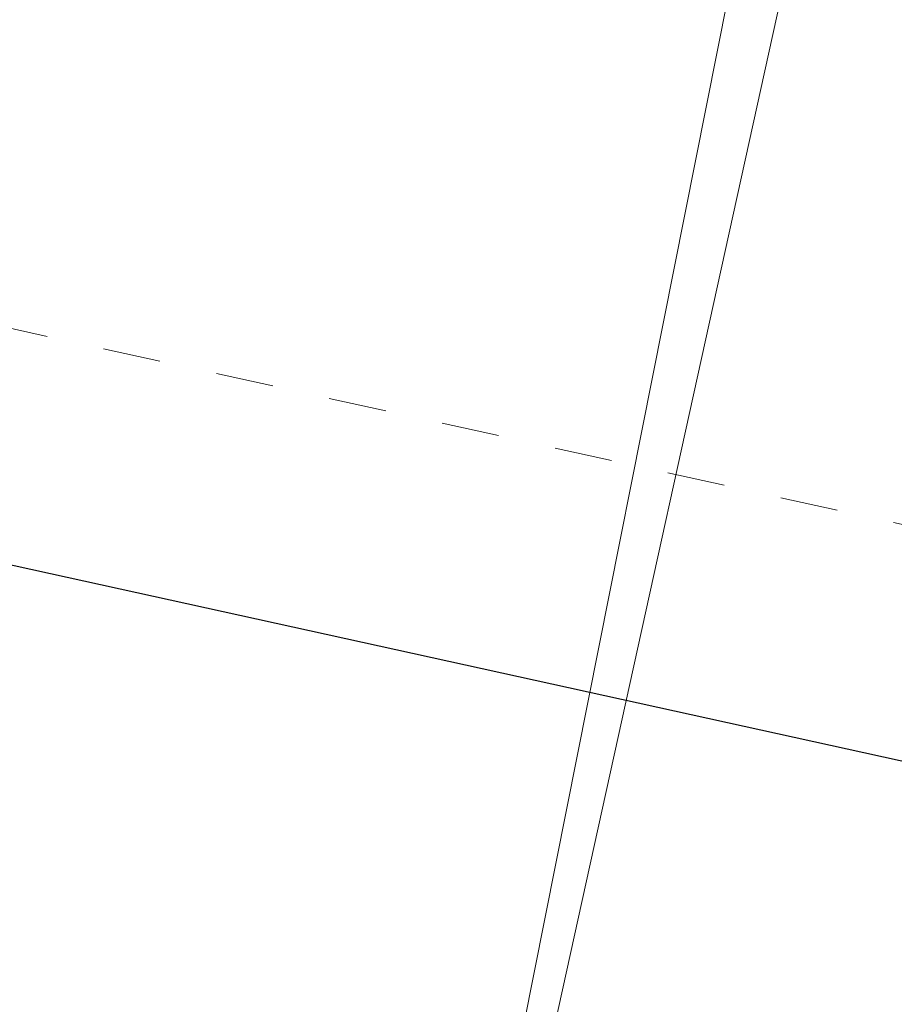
# Model space of a CAD drawing. Header units: metres. Extents: x 250001 to 257773, y 598992 to 609118.
# Tile 483 of 1056: x 254935.12 to 254936.64, y 601170.32 to 601172.02. Entities that reach past the tile are written whole.
import ezdxf

# ---------------------------------------------------------------- set-up
doc = ezdxf.new("R2010")
doc.units = ezdxf.units.M
doc.linetypes.add('XX-HIDDEN', pattern=[4, 2, -2])
for name, color, linetype, lineweight in [('B-WE-GR-GRAS-GV', 252, 'Continuous', 13), ('B-WE-GW-GRONDWERKLIJN_KRUIN-G', 252, 'Continuous', 18), ('B-WE-GW-TALUD_KRUIN-G', 252, 'Continuous', 18), ('N-CO-BC-BETONVORM-G', 50, 'Continuous', 25), ('N-CO-BC-BETONVORM-GN', 7, 'XX-HIDDEN', 18), ('N-WE-VH-VERHARDING_HALFVERHARDING-A', 252, 'Continuous', 18), ('X-XX-AL-REFERENTIE-G', 7, 'Continuous', 18)]:
    doc.layers.add(name, color=color, linetype=linetype, lineweight=lineweight)

# ---------------------------------------------------------------- blocks, each defined once
blk = doc.blocks.new('BS2021-132-Xref-inmeting-2d-20210906')
at = {"layer": 'B-WE-GW-GRONDWERKLIJN_KRUIN-G'}
blk.add_lwpolyline([(254921.9448, 601108.4157), (254922.7923, 601112.1531), (254923.6399, 601115.8904), (254924.4107, 601119.5212), (254925.1814, 601123.1519), (254925.6635, 601125.4227), (254926.8497, 601130.2004), (254928.036, 601134.978), (254929.0518, 601139.716), (254930.0676, 601144.4541), (254930.9478, 601148.1427), (254931.828, 601151.8313), (254932.7081, 601155.52), (254933.686, 601159.8487), (254934.6638, 601164.1775), (254935.6417, 601168.5063), (254936.4467, 601172.5548), (254937.2516, 601176.6034), (254938.2559, 601180.6205), (254939.2602, 601184.6377), (254940.2644, 601188.6549), (254941.0834, 601192.8239)], dxfattribs=at)
blk = doc.blocks.new('BS2021-132-Xref-BGT-GRIJS-20210617-aangepast')
at = {"layer": 'B-WE-GR-GRAS-GV', "flags": 128}
for points in [[(254954.283, 601277.17), (254920.73, 601124.682), (254925.766, 601123.555), (254959.325, 601276.051)], [(254959.325, 601276.051), (254925.766, 601123.555), (254925.961, 601123.511), (254926.133, 601124.277), (254926.4764, 601124.2009)]]:
    blk.add_lwpolyline(points, dxfattribs=at)
at = {"layer": 'B-WE-GW-TALUD_KRUIN-G', "flags": 128}
blk.add_lwpolyline([(254925.766, 601123.555), (254959.325, 601276.051)], dxfattribs=at)
blk = doc.blocks.new('Getijdenduiker_RD')
at = {"layer": 'N-CO-BC-BETONVORM-G'}
blk.add_line((254914330.4, 601175648.2), (254944508.3, 601169007.1), dxfattribs=at)
at = {"layer": 'N-CO-BC-BETONVORM-GN'}
blk.add_line((254913781.5, 601176178.6), (254945375.5, 601169225.8), dxfattribs=at)

msp = doc.modelspace()

# ---------------------------------------------------------------- hatches: boundary and pattern name
at = {"layer": 'N-WE-VH-VERHARDING_HALFVERHARDING-A'}
h = msp.add_hatch(dxfattribs=at)
h.set_pattern_fill('AVH-HALFVERHARDING-SO', color=256, pattern_type=2)
h.set_pattern_definition([(50, (254847.808, 601253.6878), (3.5863, -0.31376), [0.375, -4.125]), (355, (254847.808, 601253.688), (-0.693757, 3.76096), [0.3, -3.3]), (100.4514, (254848.107, 601253.6617), (2.892547, 3.4472), [0.3187, -3.50571]), (46.1842, (254847.808, 601254.688), (5.336205, -0.827595), [0.5625, -6.1875]), (96.6356, (254848.253, 601254.619), (4.67331, 4.87059), [0.47805, -5.25856]), (351.1842, (254847.808, 601254.688), (4.67331, 4.87059), [0.45, -4.95]), (21, (254848.308, 601254.4378), (2.984535, -2.013094), [0.375, -4.125]), (326, (254848.308, 601254.438), (1.216577, 3.62575), [0.3, -3.3]), (71.4514, (254848.557, 601254.27), (4.201113, 1.61265), [0.3187, -3.50571]), (37.5, (254847.8081, 601253.6878), (0.060799, 1.664469), [0, -3.26, 0, -3.35, 0, -3.3125]), (7.5, (254847.8081, 601253.6878), (1.315348, 1.972059), [0, -1.91, 0, -3.185, 0, -1.2625]), (327.5, (254846.6931, 601253.6878), (2.669112, -0.112774), [0, -1.25, 0, -3.9, 0, -5.175]), (317.5, (254846.193, 601253.6878), (2.91593, 0.500525), [0, -1.625, 0, -2.59, 0, -3.675])])
edge = h.paths.add_edge_path()
edge.add_line((254940.4527, 601403.4276), (254953.3537, 601350.4374))
edge.add_line((254953.3537, 601350.4374), (254909.7238, 601236.4452))
edge.add_line((254909.7238, 601236.4452), (254860.9424, 601247.384))
edge.add_line((254860.9424, 601247.384), (254858.0979, 601234.699))
edge.add_line((254858.0979, 601234.699), (254835.6552, 601239.7316))
edge.add_line((254835.6552, 601239.7316), (254832.3731, 601225.0951))
edge.add_line((254832.3731, 601225.0951), (254827.9969, 601205.5798))
edge.add_line((254827.9969, 601205.5798), (254825.0696, 601206.2362))
edge.add_line((254825.0696, 601206.2362), (254814.9975, 601161.32))
edge.add_arc((254839.3917, 601155.8498), 25, 167.36094, 205.65948)
edge.add_line((254816.8571, 601145.0242), (254830.6694, 601116.2724))
edge.add_arc((254853.204, 601127.0979), 25, 205.65948, 227.89878)
edge.add_line((254836.4429, 601108.5489), (254908.7268, 601043.2326))
edge.add_line((254908.7268, 601043.2326), (254908.6815, 601043.0241))
edge.add_line((254908.6815, 601043.0241), (254907.6454, 601038.2601))
edge.add_line((254907.6454, 601038.2601), (254907.3876, 601037.1))
edge.add_line((254907.3876, 601037.1), (254905.4545, 601042.1461))
edge.add_line((254905.4545, 601042.1461), (254833.9941, 601106.7183))
edge.add_arc((254850.7552, 601125.2673), 25, 205.65948, 227.89878, ccw=False)
edge.add_line((254828.2206, 601114.4418), (254813.0032, 601146.1186))
edge.add_arc((254835.5378, 601156.9441), 25, 167.36094, 205.65948, ccw=False)
edge.add_line((254811.1436, 601162.4143), (254823.3546, 601216.8691))
edge.add_arc((254798.9604, 601222.3393), 25, 347.36094, 437.36094)
edge.add_line((254804.4306, 601246.7335), (254797.6003, 601248.2652))
edge.add_line((254797.6003, 601248.2652), (254798.9131, 601254.1198))
edge.add_line((254798.9131, 601254.1198), (254820.38, 601249.306))
edge.add_arc((254822.5681, 601259.0637), 10, 257.36094, 347.36094)
edge.add_line((254832.3258, 601256.8756), (254837.5772, 601280.294))
edge.add_line((254837.5772, 601280.294), (254866.8502, 601273.7298))
edge.add_line((254866.8502, 601273.7298), (254862.0364, 601252.2629))
edge.add_line((254862.0364, 601252.2629), (254885.5077, 601246.9996))
edge.add_arc((254890.9779, 601271.3938), 25, 257.36094, 339.05591)
edge.add_line((254914.3261, 601262.4574), (254945.3412, 601343.4908))
edge.add_arc((254921.993, 601352.4272), 25, 339.05591, 373.68306)
edge.add_line((254946.2835, 601358.341), (254935.7235, 601401.7153))
edge.add_line((254935.7235, 601401.7153), (254940.4527, 601403.4276))

# ---------------------------------------------------------------- block references
at = {"xscale": 0.001, "yscale": 0.001, "zscale": 0.001}
msp.add_blockref('Getijdenduiker_RD', (0, 0), dxfattribs=at)
at = {"layer": 'X-XX-AL-REFERENTIE-G'}
for name in ['BS2021-132-Xref-BGT-GRIJS-20210617-aangepast', 'BS2021-132-Xref-inmeting-2d-20210906']:
    msp.add_blockref(name, (0, 0), dxfattribs=at)

doc.saveas('drawing.dxf')
